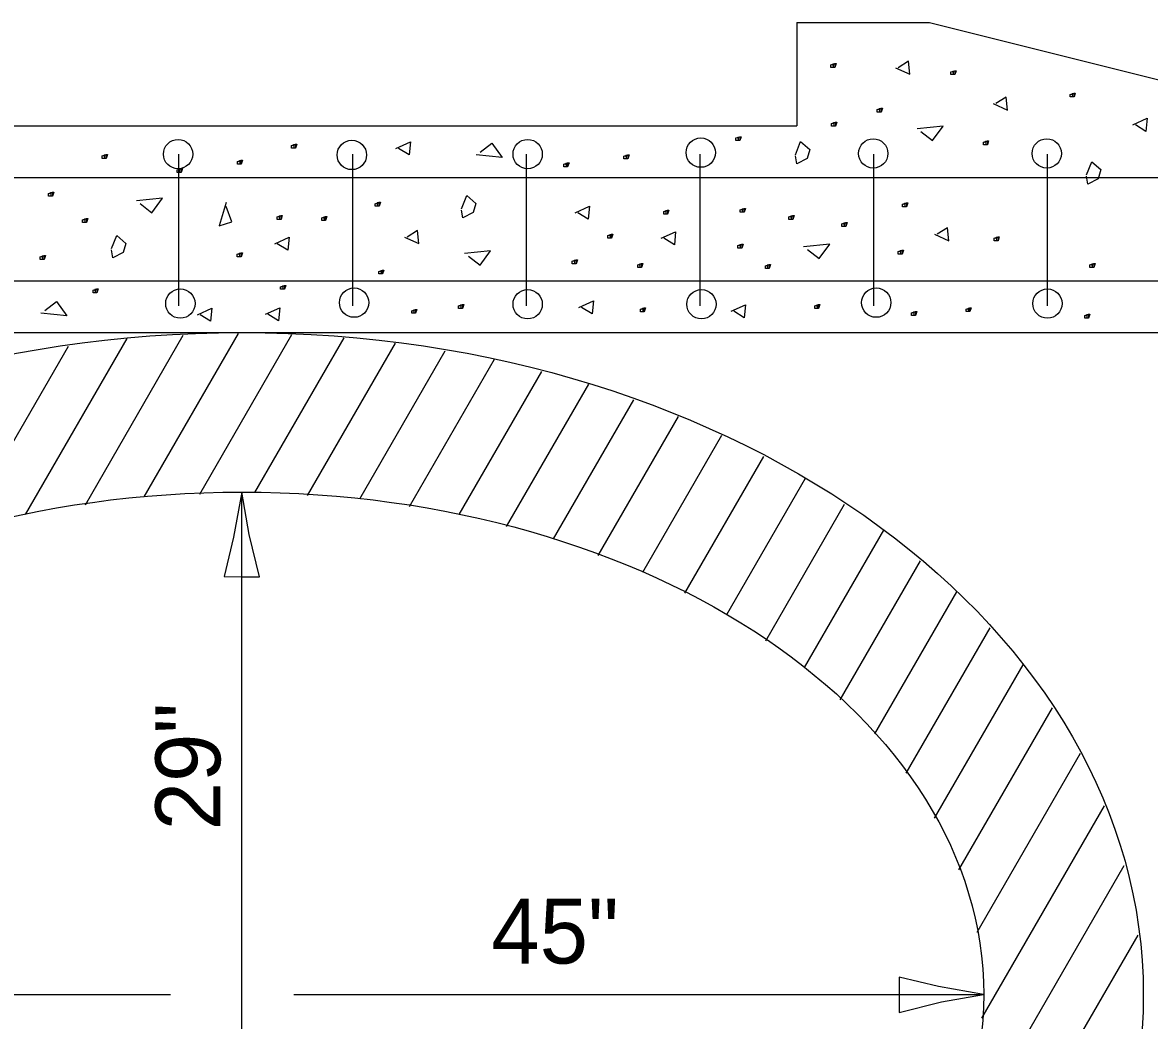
# Model space of a CAD drawing. Extents: x 2133490 to 2172050, y 2138301 to 2145980.
# Drawn here: x 2138952.5 to 2139073.9, y 2141804.6 to 2141912.1 of the extents above; entities that cross this region are included whole.
import ezdxf

# ---------------------------------------------------------------- set-up
doc = ezdxf.new("R2010")
doc.units = 0
for name, color, linetype in [('Level 40', 7, 'Continuous'), ('Level 63', 7, 'Continuous'), ('ROW_EX_Private Boundary Items', 7, 'Continuous'), ('ROW_PR_Notes', 7, 'Continuous'), ('Topo_Bridge Structures', 7, 'Continuous')]:
    doc.layers.add(name, color=color, linetype=linetype)

msp = doc.modelspace()

# ---------------------------------------------------------------- linework, layer by layer
at = {"layer": 'Level 40'}
msp.add_line((2138878.97, 2141878.68), (2139104.19, 2141878.68), dxfattribs=at)
for major_axis, ratio in [((-97.15, 0), 0.734375), ((-79.95, 0), 0.677215)]:
    msp.add_ellipse((2138976.13, 2141807.34), major_axis=major_axis, ratio=ratio, dxfattribs=at)
at = {"layer": 'Level 63'}
for p, q in [((2138976.13, 2141753.19), (2138976.13, 2141861.48)), ((2138896.18, 2141807.34), (2138968.42, 2141807.34)), ((2138981.72, 2141807.34), (2139056.07, 2141807.34))]:
    msp.add_line(p, q, dxfattribs=at)
at = {"layer": 'ROW_EX_Private Boundary Items'}
for centre in [(2138969.26, 2141897.9), (2138987.98, 2141897.81), (2139006.93, 2141897.9), (2139025.59, 2141898.06), (2139044.17, 2141897.97), (2139062.87, 2141897.97), (2138988.22, 2141881.9), (2139044.49, 2141881.9), (2138969.5, 2141881.8), (2139006.93, 2141881.73), (2139025.66, 2141881.73), (2139062.95, 2141881.8)]:
    msp.add_circle(centre, 1.58, dxfattribs=at)
at = {"layer": 'ROW_PR_Notes'}
for p, q in [((2139035.94, 2141912.08), (2139050.24, 2141912.08)), ((2139035.94, 2141912.08), (2139035.94, 2141900.95)), ((2139050.24, 2141912.08), (2139254.81, 2141860.94)), ((2138849.12, 2141900.95), (2139035.94, 2141900.95)), ((2138969.35, 2141881.56), (2138969.35, 2141897.88)), ((2138988.08, 2141881.56), (2138988.08, 2141897.88)), ((2139006.8, 2141881.56), (2139006.8, 2141897.88)), ((2139025.52, 2141881.56), (2139025.52, 2141897.88)), ((2139044.24, 2141881.56), (2139044.24, 2141897.88)), ((2139062.96, 2141881.56), (2139062.96, 2141897.88)), ((2138852.84, 2141895.38), (2139091.38, 2141895.38)), ((2138852.84, 2141884.25), (2139091.38, 2141884.25)), ((2138965.6, 2141860.99), (2138975.76, 2141878.59)), ((2138952.8, 2141859.06), (2138963.75, 2141878.02)), ((2138959.26, 2141860.12), (2138969.81, 2141878.4)), ((2138971.6, 2141861.26), (2138981.53, 2141878.46)), ((2138977.54, 2141861.43), (2138987.17, 2141878.1)), ((2138983.21, 2141861.13), (2138992.69, 2141877.55)), ((2138945.98, 2141857.37), (2138957.44, 2141877.22)), ((2138988.83, 2141860.75), (2138998.04, 2141876.7)), ((2138994.21, 2141859.94), (2139003.36, 2141875.8)), ((2138999.55, 2141859.07), (2139008.44, 2141874.47)), ((2139004.64, 2141857.77), (2139013.51, 2141873.13)), ((2139009.73, 2141856.46), (2139018.38, 2141871.44)), ((2139014.53, 2141854.67), (2139023.18, 2141869.63)), ((2139019.34, 2141852.87), (2139027.86, 2141867.62)), ((2139023.87, 2141850.6), (2139032.38, 2141865.34)), ((2139028.38, 2141848.29), (2139036.86, 2141862.97)), ((2139032.6, 2141845.47), (2139041.09, 2141860.18)), ((2139036.78, 2141842.6), (2139045.33, 2141857.4)), ((2139040.61, 2141839.11), (2139049.26, 2141854.08)), ((2139044.34, 2141835.44), (2139053.17, 2141850.74)), ((2139047.73, 2141831.21), (2139056.77, 2141846.86)), ((2139050.77, 2141826.34), (2139060.32, 2141842.89)), ((2139053.41, 2141820.8), (2139063.48, 2141838.23)), ((2139055.37, 2141814.07), (2139066.5, 2141833.36)), ((2139055.87, 2141804.81), (2139069.08, 2141827.7)), ((2139028.51, 2141747.31), (2139071.2, 2141821.26)), ((2139036.98, 2141751.87), (2139072.72, 2141813.76))]:
    msp.add_line(p, q, dxfattribs=at)
for points in [[(2139046.58, 2141907.21), (2139048.12, 2141906.5), (2139047.98, 2141907.91), (2139046.86, 2141907.21)], [(2139039.74, 2141907.52), (2139040.02, 2141907.66), (2139040.02, 2141907.24), (2139039.88, 2141907.24), (2139039.6, 2141907.24), (2139039.6, 2141907.24), (2139039.6, 2141907.52), (2139040.02, 2141907.66), (2139040.16, 2141907.66), (2139040.02, 2141907.24), (2139039.88, 2141907.24), (2139039.88, 2141907.66)], [(2139052.68, 2141906.75), (2139052.97, 2141906.89), (2139052.97, 2141906.47), (2139052.82, 2141906.47), (2139052.55, 2141906.47), (2139052.55, 2141906.47), (2139052.55, 2141906.75), (2139052.97, 2141906.89), (2139053.11, 2141906.89), (2139052.97, 2141906.47), (2139052.82, 2141906.47), (2139052.82, 2141906.89)], [(2139057.1, 2141903.34), (2139058.65, 2141902.63), (2139058.51, 2141904.04), (2139057.38, 2141903.34)], [(2139065.53, 2141904.33), (2139065.81, 2141904.48), (2139065.81, 2141904.06), (2139065.67, 2141904.06), (2139065.39, 2141904.06), (2139065.39, 2141904.06), (2139065.39, 2141904.33), (2139065.81, 2141904.48), (2139065.95, 2141904.48), (2139065.81, 2141904.06), (2139065.67, 2141904.06), (2139065.67, 2141904.48)], [(2139044.75, 2141902.7), (2139045.03, 2141902.85), (2139045.03, 2141902.42), (2139044.89, 2141902.42), (2139044.61, 2141902.42), (2139044.61, 2141902.42), (2139044.61, 2141902.7), (2139045.03, 2141902.85), (2139045.17, 2141902.85), (2139045.03, 2141902.42), (2139044.89, 2141902.42), (2139044.89, 2141902.85)], [(2139072.16, 2141901.05), (2139073.7, 2141901.76), (2139073.56, 2141900.35), (2139072.44, 2141901.05)], [(2139039.82, 2141901.21), (2139040.1, 2141901.35), (2139040.1, 2141900.93), (2139039.96, 2141900.93), (2139039.68, 2141900.93), (2139039.68, 2141900.93), (2139039.68, 2141901.21), (2139040.1, 2141901.35), (2139040.24, 2141901.35), (2139040.1, 2141900.93), (2139039.96, 2141900.93), (2139039.96, 2141901.35)], [(2139049.31, 2141900.35), (2139050.57, 2141899.36), (2139051.7, 2141900.91), (2139048.89, 2141900.63)], [(2138992.74, 2141898.52), (2138994.29, 2141899.22), (2138994.15, 2141897.81), (2138993.02, 2141898.52)], [(2139029.51, 2141899.64), (2139029.79, 2141899.78), (2139029.79, 2141899.36), (2139029.65, 2141899.36), (2139029.37, 2141899.36), (2139029.37, 2141899.36), (2139029.37, 2141899.64), (2139029.79, 2141899.78), (2139029.93, 2141899.78), (2139029.79, 2141899.36), (2139029.65, 2141899.36), (2139029.65, 2141899.78)], [(2139035.79, 2141897.84), (2139036.35, 2141899.25), (2139037.34, 2141898.41), (2139037.06, 2141897.42), (2139035.94, 2141896.86), (2139035.79, 2141897.7)], [(2139056.19, 2141899.2), (2139056.47, 2141899.34), (2139056.47, 2141898.92), (2139056.33, 2141898.92), (2139056.05, 2141898.92), (2139056.05, 2141898.92), (2139056.05, 2141899.2), (2139056.47, 2141899.34), (2139056.61, 2141899.34), (2139056.47, 2141898.92), (2139056.33, 2141898.92), (2139056.33, 2141899.34)], [(2138981.62, 2141898.82), (2138981.9, 2141898.96), (2138981.9, 2141898.54), (2138981.76, 2141898.54), (2138981.48, 2141898.54), (2138981.48, 2141898.54), (2138981.48, 2141898.82), (2138981.9, 2141898.96), (2138982.04, 2141898.96), (2138981.9, 2141898.54), (2138981.76, 2141898.54), (2138981.76, 2141898.96)], [(2139001.8, 2141898.11), (2139003.07, 2141899.09), (2139004.19, 2141897.54), (2139001.38, 2141897.82)], [(2138961.23, 2141897.71), (2138961.51, 2141897.85), (2138961.51, 2141897.43), (2138961.37, 2141897.43), (2138961.09, 2141897.43), (2138961.09, 2141897.43), (2138961.09, 2141897.71), (2138961.51, 2141897.85), (2138961.65, 2141897.85), (2138961.51, 2141897.43), (2138961.37, 2141897.43), (2138961.37, 2141897.85)], [(2138975.79, 2141897.1), (2138976.07, 2141897.24), (2138976.07, 2141896.81), (2138975.93, 2141896.81), (2138975.65, 2141896.81), (2138975.65, 2141896.81), (2138975.65, 2141897.1), (2138976.07, 2141897.24), (2138976.21, 2141897.24), (2138976.07, 2141896.81), (2138975.93, 2141896.81), (2138975.93, 2141897.24)], [(2139010.97, 2141896.81), (2139011.24, 2141896.95), (2139011.24, 2141896.53), (2139011.11, 2141896.53), (2139010.82, 2141896.53), (2139010.82, 2141896.53), (2139010.82, 2141896.81), (2139011.24, 2141896.95), (2139011.39, 2141896.95), (2139011.24, 2141896.53), (2139011.11, 2141896.53), (2139011.11, 2141896.95)], [(2139017.45, 2141897.69), (2139017.73, 2141897.83), (2139017.73, 2141897.41), (2139017.59, 2141897.41), (2139017.31, 2141897.41), (2139017.31, 2141897.41), (2139017.31, 2141897.69), (2139017.73, 2141897.83), (2139017.87, 2141897.83), (2139017.73, 2141897.41), (2139017.59, 2141897.41), (2139017.59, 2141897.83)], [(2139067.16, 2141895.66), (2139067.72, 2141897.07), (2139068.71, 2141896.23), (2139068.43, 2141895.24), (2139067.3, 2141894.68), (2139067.16, 2141895.52)], [(2138969.3, 2141896.22), (2138969.58, 2141896.36), (2138969.58, 2141895.93), (2138969.44, 2141895.93), (2138969.16, 2141895.93), (2138969.16, 2141895.93), (2138969.16, 2141896.22), (2138969.58, 2141896.36), (2138969.72, 2141896.36), (2138969.58, 2141895.93), (2138969.44, 2141895.93), (2138969.44, 2141896.36)], [(2138955.44, 2141893.65), (2138955.73, 2141893.79), (2138955.73, 2141893.37), (2138955.58, 2141893.37), (2138955.3, 2141893.37), (2138955.3, 2141893.37), (2138955.3, 2141893.65), (2138955.73, 2141893.79), (2138955.87, 2141893.79), (2138955.73, 2141893.37), (2138955.58, 2141893.37), (2138955.58, 2141893.79)], [(2138965.18, 2141892.58), (2138966.44, 2141891.59), (2138967.57, 2141893.14), (2138964.76, 2141892.86)], [(2138999.8, 2141892.02), (2139000.36, 2141893.43), (2139001.35, 2141892.58), (2139001.07, 2141891.6), (2138999.94, 2141891.04), (2138999.8, 2141891.88)], [(2138974.44, 2141892.7), (2138973.69, 2141890.16), (2138975.04, 2141890.61), (2138974.44, 2141892.25)], [(2138990.65, 2141892.56), (2138990.93, 2141892.71), (2138990.93, 2141892.28), (2138990.79, 2141892.28), (2138990.51, 2141892.28), (2138990.51, 2141892.28), (2138990.51, 2141892.56), (2138990.93, 2141892.71), (2138991.07, 2141892.71), (2138990.93, 2141892.28), (2138990.79, 2141892.28), (2138990.79, 2141892.71)], [(2139012.04, 2141891.58), (2139013.59, 2141892.29), (2139013.45, 2141890.88), (2139012.33, 2141891.58)], [(2139029.98, 2141891.91), (2139030.26, 2141892.05), (2139030.26, 2141891.63), (2139030.12, 2141891.63), (2139029.84, 2141891.63), (2139029.84, 2141891.63), (2139029.84, 2141891.91), (2139030.26, 2141892.05), (2139030.4, 2141892.05), (2139030.26, 2141891.63), (2139030.12, 2141891.63), (2139030.12, 2141892.05)], [(2139047.47, 2141892.5), (2139047.75, 2141892.64), (2139047.75, 2141892.22), (2139047.61, 2141892.22), (2139047.33, 2141892.22), (2139047.33, 2141892.22), (2139047.33, 2141892.5), (2139047.75, 2141892.64), (2139047.89, 2141892.64), (2139047.75, 2141892.22), (2139047.61, 2141892.22), (2139047.61, 2141892.64)], [(2138959.1, 2141890.83), (2138959.38, 2141890.97), (2138959.38, 2141890.55), (2138959.24, 2141890.55), (2138958.96, 2141890.55), (2138958.96, 2141890.55), (2138958.96, 2141890.83), (2138959.38, 2141890.97), (2138959.53, 2141890.97), (2138959.38, 2141890.55), (2138959.24, 2141890.55), (2138959.24, 2141890.97)], [(2138980.07, 2141891.14), (2138980.35, 2141891.28), (2138980.35, 2141890.86), (2138980.21, 2141890.86), (2138979.93, 2141890.86), (2138979.93, 2141890.86), (2138979.93, 2141891.14), (2138980.35, 2141891.28), (2138980.49, 2141891.28), (2138980.35, 2141890.86), (2138980.21, 2141890.86), (2138980.21, 2141891.28)], [(2138984.88, 2141891.04), (2138985.16, 2141891.18), (2138985.16, 2141890.76), (2138985.02, 2141890.76), (2138984.73, 2141890.76), (2138984.73, 2141890.76), (2138984.73, 2141891.04), (2138985.16, 2141891.18), (2138985.3, 2141891.18), (2138985.16, 2141890.76), (2138985.02, 2141890.76), (2138985.02, 2141891.18)], [(2139021.73, 2141891.73), (2139022.01, 2141891.87), (2139022.01, 2141891.45), (2139021.87, 2141891.45), (2139021.59, 2141891.45), (2139021.59, 2141891.45), (2139021.59, 2141891.73), (2139022.01, 2141891.87), (2139022.15, 2141891.87), (2139022.01, 2141891.45), (2139021.87, 2141891.45), (2139021.87, 2141891.87)], [(2139035.23, 2141891.15), (2139035.51, 2141891.3), (2139035.51, 2141890.87), (2139035.37, 2141890.87), (2139035.09, 2141890.87), (2139035.09, 2141890.87), (2139035.09, 2141891.15), (2139035.51, 2141891.3), (2139035.65, 2141891.3), (2139035.51, 2141890.87), (2139035.37, 2141890.87), (2139035.37, 2141891.3)], [(2138993.65, 2141888.97), (2138995.19, 2141888.27), (2138995.05, 2141889.68), (2138993.93, 2141888.97)], [(2139021.33, 2141888.83), (2139022.88, 2141889.53), (2139022.74, 2141888.13), (2139021.61, 2141888.83)], [(2139040.93, 2141890.4), (2139041.21, 2141890.54), (2139041.21, 2141890.12), (2139041.07, 2141890.12), (2139040.79, 2141890.12), (2139040.79, 2141890.12), (2139040.79, 2141890.4), (2139041.21, 2141890.54), (2139041.35, 2141890.54), (2139041.21, 2141890.12), (2139041.07, 2141890.12), (2139041.07, 2141890.54)], [(2139050.79, 2141889.26), (2139052.33, 2141888.56), (2139052.19, 2141889.97), (2139051.06, 2141889.26)], [(2138962.09, 2141887.72), (2138962.65, 2141889.13), (2138963.63, 2141888.28), (2138963.35, 2141887.3), (2138962.23, 2141886.74), (2138962.09, 2141887.58)], [(2138979.67, 2141888.24), (2138981.21, 2141888.94), (2138981.07, 2141887.54), (2138979.95, 2141888.24)], [(2139015.7, 2141889.14), (2139015.98, 2141889.29), (2139015.98, 2141888.86), (2139015.84, 2141888.86), (2139015.56, 2141888.86), (2139015.56, 2141888.86), (2139015.56, 2141889.14), (2139015.98, 2141889.29), (2139016.12, 2141889.29), (2139015.98, 2141888.86), (2139015.84, 2141888.86), (2139015.84, 2141889.29)], [(2139057.34, 2141888.86), (2139057.62, 2141889), (2139057.62, 2141888.57), (2139057.48, 2141888.57), (2139057.2, 2141888.57), (2139057.2, 2141888.57), (2139057.2, 2141888.86), (2139057.62, 2141889), (2139057.76, 2141889), (2139057.62, 2141888.57), (2139057.48, 2141888.57), (2139057.48, 2141889)], [(2138975.78, 2141887.11), (2138976.06, 2141887.25), (2138976.06, 2141886.83), (2138975.92, 2141886.83), (2138975.64, 2141886.83), (2138975.64, 2141886.83), (2138975.64, 2141887.11), (2138976.06, 2141887.25), (2138976.2, 2141887.25), (2138976.06, 2141886.83), (2138975.92, 2141886.83), (2138975.92, 2141887.25)], [(2139000.54, 2141886.92), (2139001.8, 2141885.94), (2139002.93, 2141887.48), (2139000.12, 2141887.2)], [(2139029.74, 2141888.05), (2139030.02, 2141888.19), (2139030.02, 2141887.77), (2139029.87, 2141887.77), (2139029.59, 2141887.77), (2139029.59, 2141887.77), (2139029.59, 2141888.05), (2139030.02, 2141888.19), (2139030.16, 2141888.19), (2139030.02, 2141887.77), (2139029.87, 2141887.77), (2139029.87, 2141888.19)], [(2139037.09, 2141887.62), (2139038.36, 2141886.64), (2139039.48, 2141888.19), (2139036.67, 2141887.9)], [(2139047, 2141887.42), (2139047.28, 2141887.56), (2139047.28, 2141887.14), (2139047.14, 2141887.14), (2139046.86, 2141887.14), (2139046.86, 2141887.14), (2139046.86, 2141887.42), (2139047.28, 2141887.56), (2139047.42, 2141887.56), (2139047.28, 2141887.14), (2139047.14, 2141887.14), (2139047.14, 2141887.56)], [(2138954.54, 2141886.84), (2138954.82, 2141886.99), (2138954.82, 2141886.56), (2138954.69, 2141886.56), (2138954.4, 2141886.56), (2138954.4, 2141886.56), (2138954.4, 2141886.84), (2138954.82, 2141886.99), (2138954.96, 2141886.99), (2138954.82, 2141886.56), (2138954.69, 2141886.56), (2138954.69, 2141886.99)], [(2139011.89, 2141886.37), (2139012.17, 2141886.51), (2139012.17, 2141886.08), (2139012.03, 2141886.08), (2139011.74, 2141886.08), (2139011.74, 2141886.08), (2139011.74, 2141886.37), (2139012.17, 2141886.51), (2139012.31, 2141886.51), (2139012.17, 2141886.08), (2139012.03, 2141886.08), (2139012.03, 2141886.51)], [(2139018.93, 2141885.99), (2139019.21, 2141886.13), (2139019.21, 2141885.7), (2139019.07, 2141885.7), (2139018.79, 2141885.7), (2139018.79, 2141885.7), (2139018.79, 2141885.99), (2139019.21, 2141886.13), (2139019.35, 2141886.13), (2139019.21, 2141885.7), (2139019.07, 2141885.7), (2139019.07, 2141886.13)], [(2139032.69, 2141885.87), (2139032.97, 2141886.01), (2139032.97, 2141885.58), (2139032.83, 2141885.58), (2139032.55, 2141885.58), (2139032.55, 2141885.58), (2139032.55, 2141885.87), (2139032.97, 2141886.01), (2139033.11, 2141886.01), (2139032.97, 2141885.58), (2139032.83, 2141885.58), (2139032.83, 2141886.01)], [(2139067.67, 2141885.98), (2139067.95, 2141886.13), (2139067.95, 2141885.7), (2139067.81, 2141885.7), (2139067.53, 2141885.7), (2139067.53, 2141885.7), (2139067.53, 2141885.98), (2139067.95, 2141886.13), (2139068.09, 2141886.13), (2139067.95, 2141885.7), (2139067.81, 2141885.7), (2139067.81, 2141886.13)], [(2138991.02, 2141885.27), (2138991.3, 2141885.41), (2138991.3, 2141884.99), (2138991.16, 2141884.99), (2138990.88, 2141884.99), (2138990.88, 2141884.99), (2138990.88, 2141885.27), (2138991.3, 2141885.41), (2138991.44, 2141885.41), (2138991.3, 2141884.99), (2138991.16, 2141884.99), (2138991.16, 2141885.41)], [(2138980.43, 2141883.62), (2138980.71, 2141883.76), (2138980.71, 2141883.34), (2138980.57, 2141883.34), (2138980.29, 2141883.34), (2138980.29, 2141883.34), (2138980.29, 2141883.62), (2138980.71, 2141883.76), (2138980.85, 2141883.76), (2138980.71, 2141883.34), (2138980.57, 2141883.34), (2138980.57, 2141883.76)], [(2138960.23, 2141883.23), (2138960.51, 2141883.37), (2138960.51, 2141882.95), (2138960.37, 2141882.95), (2138960.09, 2141882.95), (2138960.09, 2141882.95), (2138960.09, 2141883.23), (2138960.51, 2141883.37), (2138960.65, 2141883.37), (2138960.51, 2141882.95), (2138960.37, 2141882.95), (2138960.37, 2141883.37)], [(2138954.89, 2141881.05), (2138956.16, 2141882.04), (2138957.28, 2141880.49), (2138954.47, 2141880.77)], [(2138971.35, 2141880.59), (2138972.9, 2141881.29), (2138972.76, 2141879.89), (2138971.63, 2141880.59)], [(2138978.66, 2141880.64), (2138980.21, 2141881.34), (2138980.07, 2141879.93), (2138978.94, 2141880.64)], [(2138994.57, 2141881.03), (2138994.85, 2141881.17), (2138994.85, 2141880.75), (2138994.71, 2141880.75), (2138994.43, 2141880.75), (2138994.43, 2141880.75), (2138994.43, 2141881.03), (2138994.85, 2141881.17), (2138994.99, 2141881.17), (2138994.85, 2141880.75), (2138994.71, 2141880.75), (2138994.71, 2141881.17)], [(2138999.62, 2141881.56), (2138999.9, 2141881.71), (2138999.9, 2141881.28), (2138999.76, 2141881.28), (2138999.48, 2141881.28), (2138999.48, 2141881.28), (2138999.48, 2141881.56), (2138999.9, 2141881.71), (2139000.04, 2141881.71), (2138999.9, 2141881.28), (2138999.76, 2141881.28), (2138999.76, 2141881.71)], [(2139012.46, 2141881.39), (2139014.01, 2141882.09), (2139013.87, 2141880.69), (2139012.74, 2141881.39)], [(2139019.22, 2141881.19), (2139019.5, 2141881.33), (2139019.5, 2141880.91), (2139019.36, 2141880.91), (2139019.08, 2141880.91), (2139019.08, 2141880.91), (2139019.08, 2141881.19), (2139019.5, 2141881.33), (2139019.64, 2141881.33), (2139019.5, 2141880.91), (2139019.36, 2141880.91), (2139019.36, 2141881.33)], [(2139028.86, 2141880.98), (2139030.41, 2141881.68), (2139030.27, 2141880.28), (2139029.14, 2141880.98)], [(2139038.01, 2141881.56), (2139038.29, 2141881.7), (2139038.29, 2141881.27), (2139038.15, 2141881.27), (2139037.87, 2141881.27), (2139037.87, 2141881.27), (2139037.87, 2141881.56), (2139038.29, 2141881.7), (2139038.43, 2141881.7), (2139038.29, 2141881.27), (2139038.15, 2141881.27), (2139038.15, 2141881.7)], [(2139054.32, 2141881.21), (2139054.6, 2141881.35), (2139054.6, 2141880.93), (2139054.46, 2141880.93), (2139054.18, 2141880.93), (2139054.18, 2141880.93), (2139054.18, 2141881.21), (2139054.6, 2141881.35), (2139054.74, 2141881.35), (2139054.6, 2141880.93), (2139054.46, 2141880.93), (2139054.46, 2141881.35)], [(2139048.43, 2141880.81), (2139048.72, 2141880.96), (2139048.72, 2141880.53), (2139048.57, 2141880.53), (2139048.3, 2141880.53), (2139048.3, 2141880.53), (2139048.3, 2141880.81), (2139048.72, 2141880.96), (2139048.86, 2141880.96), (2139048.72, 2141880.53), (2139048.57, 2141880.53), (2139048.57, 2141880.96)], [(2139067.1, 2141880.52), (2139067.38, 2141880.67), (2139067.38, 2141880.24), (2139067.24, 2141880.24), (2139066.96, 2141880.24), (2139066.96, 2141880.24), (2139066.96, 2141880.52), (2139067.38, 2141880.67), (2139067.52, 2141880.67), (2139067.38, 2141880.24), (2139067.24, 2141880.24), (2139067.24, 2141880.67)]]:
    msp.add_lwpolyline(points, dxfattribs=at)
at = {"layer": 'Topo_Bridge Structures'}
for points in [[(2138974.22, 2141852.38), (2138976.13, 2141852.37), (2138978.03, 2141852.37), (2138976.91, 2141856.93), (2138976.13, 2141861.48), (2138975.24, 2141856.62)], [(2139046.98, 2141809.24), (2139046.97, 2141807.34), (2139046.97, 2141805.43), (2139051.52, 2141806.55), (2139056.07, 2141807.34), (2139051.22, 2141808.22)]]:
    msp.add_lwpolyline(points, close=True, dxfattribs=at)

# ---------------------------------------------------------------- texts
at = {"layer": 'Level 63'}
msp.add_text('29"', height=7, rotation=90, dxfattribs=at).set_placement((2138973.81, 2141825.05))
msp.add_text('45"', height=7, dxfattribs=at).set_placement((2139003.02, 2141810.69))

doc.saveas('drawing.dxf')
